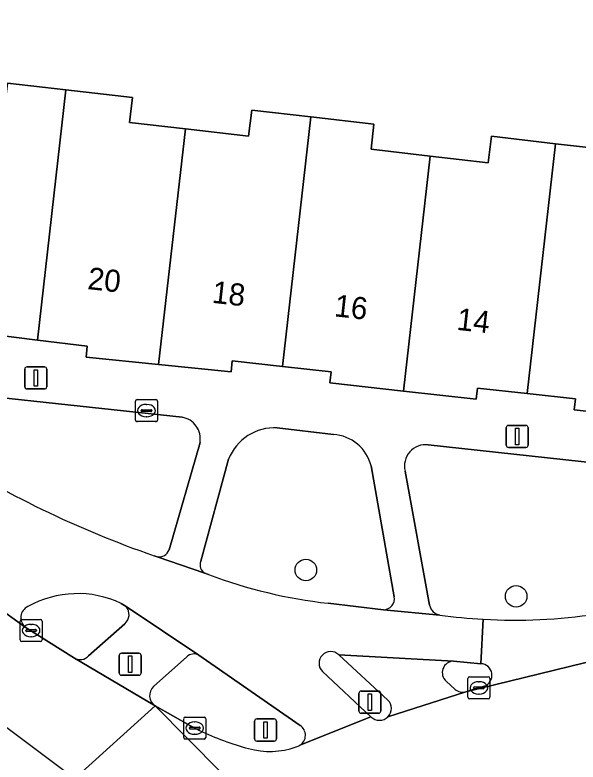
# Model space of a CAD drawing. Extents: x 160663 to 161506, y 382245 to 383291.
# Drawn here: x 160853.7 to 160879.22, y 382930.82 to 382964.66 of the extents above; entities that cross this region are included whole.
import ezdxf

# ---------------------------------------------------------------- set-up
doc = ezdxf.new("R2010")
doc.units = 0
for name, color, linetype in [('IMGEO_Boom', 7, 'Continuous'), ('IMGEO_Erf', 7, 'Continuous'), ('IMGEO_Fietspad_gesloten', 7, 'Continuous'), ('IMGEO_Groenvoorziening', 7, 'Continuous'), ('IMGEO_Kolk', 7, 'Continuous'), ('IMGEO_Lichtmast', 7, 'Continuous'), ('IMGEO_Pand', 7, 'Continuous'), ('IMGEO_Pand_nummerreeks', 7, 'Continuous'), ('IMGEO_Rijbaan_lokaal_gesloten', 7, 'Continuous'), ('IMGEO_Verkeerseiland_gesloten', 7, 'Continuous'), ('IMGEO_Verkeersregelinstallatiepaal', 7, 'Continuous'), ('IMGEO_Voetpad_gesloten', 7, 'Continuous'), ('IMGEO_Voetpad_open', 7, 'Continuous')]:
    doc.layers.add(name, color=color, linetype=linetype)

msp = doc.modelspace()

# ---------------------------------------------------------------- linework, layer by layer
at = {"layer": 'IMGEO_Boom'}
for centre in [(160866.885, 382939.523), (160876.414, 382938.33)]:
    msp.add_circle(centre, 0.489, dxfattribs=at)
at = {"layer": 'IMGEO_Erf'}
msp.add_lwpolyline([(160853.358, 382961.58), (160856.012, 382961.273), (160859.027, 382960.925), (160858.897, 382959.795), (160861.428, 382959.503), (160864.293, 382959.172), (160864.43, 382960.358), (160867.107, 382960.049), (160869.972, 382959.719), (160869.841, 382958.578), (160872.521, 382958.269), (160875.153, 382957.965), (160875.292, 382959.168), (160878.202, 382958.832), (160881.198, 382958.486)], dxfattribs=at)
at = {"layer": 'IMGEO_Fietspad_gesloten'}
for points in [[(160862.476, 382939.313), (160862.3, 382939.374), (160860.149, 382940.121), (160860.008, 382940.17)], [(160851.4, 382938.93), (160854.168, 382936.939)], [(160858.515, 382938.01), (160858.737, 382937.862), (160862.033, 382935.662), (160866.627, 382932.477)], [(160872.96, 382937.482), (160870.404, 382937.723), (160867.897, 382938.015)], [(160868.378, 382935.682), (160873.579, 382935.393), (160874.81, 382935.277), (160874.925, 382937.291)], [(160866.615, 382931.581), (160869.836, 382932.878), (160867.639, 382934.921)]]:
    msp.add_lwpolyline(points, dxfattribs=at)
for centre, radius, start, end in [((160874.969, 382983.557), 45.894, 237.2459, 250.9741), ((160870.371, 382960.315), 22.436, 249.3988, 263.6705), ((160856.541, 382933.82), 4.632, 64.7701, 119.2319), ((160854.521, 382937.365), 0.553, 115.9593, 230.3257), ((160876.352, 382962.177), 24.927, 262.1786, 266.7178), ((160868.014, 382935.297), 0.53, 46.6092, 225.0714), ((160866.33, 382932.033), 0.535, 302.2816, 56.1838)]:
    msp.add_arc(centre, radius, start, end, dxfattribs=at)
at = {"layer": 'IMGEO_Groenvoorziening'}
for points in [[(160861.276, 382946.44), (160847.266, 382947.954)], [(160868.13, 382945.657), (160865.592, 382945.964)], [(160860.685, 382940.431), (160862.089, 382945.295)], [(160891.244, 382941.588), (160891.553, 382941.627), (160891.701, 382943.093), (160872.431, 382945.192)], [(160863.38, 382944.541), (160862.122, 382939.917)], [(160870.891, 382938.311), (160869.841, 382944.236)], [(160871.383, 382943.996), (160872.491, 382937.932)], [(160860.008, 382940.17), (160860.149, 382940.121)], [(160862.3, 382939.374), (160862.476, 382939.313)], [(160867.897, 382938.015), (160870.404, 382937.723)]]:
    msp.add_lwpolyline(points, dxfattribs=at)
for centre, radius, start, end in [((160861.111, 382945.462), 0.992, 350.3254, 80.4275), ((160865.478, 382943.711), 2.256, 87.1028, 158.4043), ((160868.024, 382943.789), 1.871, 13.8205, 86.7597), ((160872.317, 382944.235), 0.964, 83.2183, 194.3285), ((160874.969, 382983.557), 45.894, 237.2459, 250.9741), ((160860.236, 382940.59), 0.477, 259.5365, 340.5501), ((160862.526, 382939.749), 0.438, 157.4051, 238.894), ((160870.371, 382960.315), 22.436, 249.3988, 263.6705), ((160870.393, 382938.228), 0.505, 271.2637, 9.4711), ((160873.048, 382938.043), 0.568, 191.2681, 261.1007), ((160876.352, 382962.177), 24.927, 262.1786, 266.7178), ((160876.344, 382962.262), 25.011, 266.7469, 278.5089)]:
    msp.add_arc(centre, radius, start, end, dxfattribs=at)
at = {"layer": 'IMGEO_Kolk'}
for p, q in [((160859.162, 382946.315), (160859.162, 382947.167)), ((160859.237, 382947.241), (160860.089, 382947.241)), ((160860.163, 382947.167), (160860.163, 382946.315)), ((160859.464, 382946.784), (160859.862, 382946.784)), ((160859.65, 382947.021), (160859.675, 382947.021)), ((160859.421, 382946.735), (160859.421, 382946.747)), ((160859.859, 382946.698), (160859.461, 382946.698)), ((160859.673, 382946.461), (160859.648, 382946.461)), ((160859.905, 382946.747), (160859.905, 382946.735)), ((160860.089, 382946.241), (160859.237, 382946.241)), ((160853.934, 382936.354), (160853.934, 382937.206)), ((160854.009, 382937.28), (160854.861, 382937.28)), ((160854.422, 382937.06), (160854.447, 382937.06)), ((160854.935, 382937.206), (160854.935, 382936.354)), ((160854.193, 382936.774), (160854.193, 382936.786)), ((160854.631, 382936.737), (160854.233, 382936.737)), ((160854.236, 382936.823), (160854.634, 382936.823)), ((160854.677, 382936.786), (160854.677, 382936.774)), ((160854.861, 382936.28), (160854.009, 382936.28)), ((160854.445, 382936.5), (160854.42, 382936.5)), ((160874.225, 382933.757), (160874.225, 382934.609)), ((160874.3, 382934.683), (160875.152, 382934.683)), ((160875.226, 382934.609), (160875.226, 382933.757)), ((160874.713, 382934.463), (160874.738, 382934.463)), ((160874.484, 382934.177), (160874.484, 382934.189)), ((160874.922, 382934.14), (160874.524, 382934.14)), ((160874.527, 382934.226), (160874.925, 382934.226)), ((160874.968, 382934.189), (160874.968, 382934.177)), ((160875.152, 382933.683), (160874.3, 382933.683)), ((160874.736, 382933.903), (160874.711, 382933.903)), ((160861.348, 382931.936), (160861.348, 382932.788)), ((160861.423, 382932.862), (160862.275, 382932.862)), ((160861.836, 382932.642), (160861.861, 382932.642)), ((160862.349, 382932.788), (160862.349, 382931.936)), ((160861.607, 382932.356), (160861.607, 382932.368)), ((160862.045, 382932.319), (160861.647, 382932.319)), ((160861.65, 382932.405), (160862.048, 382932.405)), ((160862.091, 382932.368), (160862.091, 382932.356)), ((160861.859, 382932.082), (160861.834, 382932.082)), ((160862.275, 382931.862), (160861.423, 382931.862))]:
    msp.add_line(p, q, dxfattribs=at)
for points in [[(160859.162, 382946.315), (160859.162, 382947.167)], [(160859.237, 382947.241), (160860.089, 382947.241)], [(160860.163, 382947.167), (160860.163, 382946.315)], [(160860.089, 382946.241), (160859.237, 382946.241)], [(160853.934, 382936.354), (160853.934, 382937.206)], [(160854.009, 382937.28), (160854.861, 382937.28)], [(160854.935, 382937.206), (160854.935, 382936.354)], [(160854.861, 382936.28), (160854.009, 382936.28)], [(160874.225, 382933.757), (160874.225, 382934.609)], [(160874.3, 382934.683), (160875.152, 382934.683)], [(160875.226, 382934.609), (160875.226, 382933.757)], [(160875.152, 382933.683), (160874.3, 382933.683)], [(160861.348, 382931.936), (160861.348, 382932.788)], [(160861.423, 382932.862), (160862.275, 382932.862)], [(160862.349, 382932.788), (160862.349, 382931.936)], [(160862.275, 382931.862), (160861.423, 382931.862)]]:
    msp.add_lwpolyline(points, dxfattribs=at)
for centre, radius, start, end in [((160859.239, 382947.165), 0.0765, 91.552, 178.448), ((160859.239, 382947.165), 0.0765, 91.552, 178.448), ((160860.087, 382947.165), 0.0765, 1.552, 88.448), ((160860.087, 382947.165), 0.0765, 1.552, 88.448), ((160859.461, 382946.744), 0.0403, 85.8775, 175.7526), ((160859.866, 382946.746), 0.0386, 1.7309, 96.639), ((160859.458, 382946.734), 0.0366, 178.938, 274.7102), ((160859.862, 382946.741), 0.043, 264.8664, 352.4533), ((160859.239, 382946.317), 0.0765, 181.552, 268.448), ((160859.239, 382946.317), 0.0765, 181.552, 268.448), ((160860.087, 382946.317), 0.0765, 271.552, 358.448), ((160860.087, 382946.317), 0.0765, 271.552, 358.448), ((160854.011, 382937.204), 0.0765, 91.552, 178.448), ((160854.011, 382937.204), 0.0765, 91.552, 178.448), ((160854.859, 382937.204), 0.0765, 1.552, 88.448), ((160854.859, 382937.204), 0.0765, 1.552, 88.448), ((160854.233, 382936.783), 0.0403, 85.8775, 175.7526), ((160854.23, 382936.773), 0.0366, 178.938, 274.7102), ((160854.634, 382936.78), 0.043, 264.8664, 352.4533), ((160854.638, 382936.785), 0.0386, 1.7309, 96.639), ((160854.011, 382936.356), 0.0765, 181.552, 268.448), ((160854.011, 382936.356), 0.0765, 181.552, 268.448), ((160854.859, 382936.356), 0.0765, 271.552, 358.448), ((160854.859, 382936.356), 0.0765, 271.552, 358.448), ((160874.302, 382934.607), 0.0765, 91.552, 178.448), ((160874.302, 382934.607), 0.0765, 91.552, 178.448), ((160875.15, 382934.607), 0.0765, 1.552, 88.448), ((160875.15, 382934.607), 0.0765, 1.552, 88.448), ((160874.524, 382934.186), 0.0403, 85.8775, 175.7526), ((160874.521, 382934.176), 0.0366, 178.938, 274.7102), ((160874.925, 382934.183), 0.043, 264.8664, 352.4533), ((160874.929, 382934.188), 0.0386, 1.7309, 96.639), ((160874.302, 382933.759), 0.0765, 181.552, 268.448), ((160874.302, 382933.759), 0.0765, 181.552, 268.448), ((160875.15, 382933.759), 0.0765, 271.552, 358.448), ((160875.15, 382933.759), 0.0765, 271.552, 358.448), ((160861.425, 382932.786), 0.0765, 91.552, 178.448), ((160861.425, 382932.786), 0.0765, 91.552, 178.448), ((160862.273, 382932.786), 0.0765, 1.552, 88.448), ((160862.273, 382932.786), 0.0765, 1.552, 88.448), ((160861.647, 382932.365), 0.0403, 85.8775, 175.7526), ((160861.644, 382932.355), 0.0366, 178.938, 274.7102), ((160862.048, 382932.362), 0.043, 264.8664, 352.4533), ((160862.052, 382932.367), 0.0386, 1.7309, 96.639), ((160861.425, 382931.938), 0.0765, 181.552, 268.448), ((160861.425, 382931.938), 0.0765, 181.552, 268.448), ((160862.273, 382931.938), 0.0765, 271.552, 358.448), ((160862.273, 382931.938), 0.0765, 271.552, 358.448)]:
    msp.add_arc(centre, radius, start, end, dxfattribs=at)
for centre, major_axis, ratio, start_param, end_param in [((160859.649, 382946.741), (-0.387, 0.002), 0.722429, 4.712389, 7.853982), ((160859.674, 382946.741), (-0.39, 0.002), 0.717154, 1.570796, 4.712389), ((160854.421, 382936.78), (-0.387, 0.002), 0.722429, 4.712389, 7.853982), ((160854.446, 382936.78), (-0.39, 0.002), 0.717154, 1.570796, 4.712389), ((160874.712, 382934.183), (-0.387, 0.002), 0.722429, 4.712389, 7.853982), ((160874.737, 382934.183), (-0.39, 0.002), 0.717154, 1.570796, 4.712389), ((160861.835, 382932.362), (-0.387, 0.002), 0.722429, 4.712389, 7.853982), ((160861.86, 382932.362), (-0.39, 0.002), 0.717154, 1.570796, 4.712389)]:
    msp.add_ellipse(centre, major_axis=major_axis, ratio=ratio, start_param=start_param, end_param=end_param, dxfattribs=at)
at = {"layer": 'IMGEO_Lichtmast'}
for p, q in [((160854.15, 382947.821), (160854.15, 382948.621)), ((160854.15, 382948.621), (160854.15, 382947.821)), ((160854.25, 382948.721), (160855.04, 382948.721)), ((160855.04, 382948.721), (160854.25, 382948.721)), ((160855.14, 382948.621), (160855.14, 382947.821)), ((160855.14, 382947.821), (160855.14, 382948.621)), ((160855.04, 382947.721), (160854.25, 382947.721)), ((160854.25, 382947.721), (160855.04, 382947.721)), ((160875.963, 382945.172), (160875.963, 382945.972)), ((160875.963, 382945.972), (160875.963, 382945.172)), ((160876.063, 382946.072), (160876.853, 382946.072)), ((160876.853, 382946.072), (160876.063, 382946.072)), ((160876.953, 382945.972), (160876.953, 382945.172)), ((160876.953, 382945.172), (160876.953, 382945.972)), ((160876.853, 382945.072), (160876.063, 382945.072)), ((160876.063, 382945.072), (160876.853, 382945.072))]:
    msp.add_line(p, q, dxfattribs=at)
for points in [[(160854.57, 382948.596), (160854.72, 382948.596), (160854.72, 382947.846), (160854.57, 382947.846), (160854.57, 382948.596)], [(160876.383, 382945.947), (160876.533, 382945.947), (160876.533, 382945.197), (160876.383, 382945.197), (160876.383, 382945.947)]]:
    msp.add_lwpolyline(points, dxfattribs=at)
for centre, start, end in [((160854.25, 382948.621), 90, 180), ((160854.25, 382948.621), 90, 180), ((160855.04, 382948.621), 0, 90), ((160855.04, 382948.621), 360, 90), ((160854.25, 382947.821), 180, 270), ((160854.25, 382947.821), 180, 270), ((160855.04, 382947.821), 270, 0), ((160855.04, 382947.821), 270, 0), ((160876.063, 382945.972), 90, 180), ((160876.063, 382945.972), 90, 180), ((160876.853, 382945.972), 0, 90), ((160876.853, 382945.972), 360, 90), ((160876.063, 382945.172), 180, 270), ((160876.063, 382945.172), 180, 270), ((160876.853, 382945.172), 270, 0), ((160876.853, 382945.172), 270, 0)]:
    msp.add_arc(centre, 0.1, start, end, dxfattribs=at)
at = {"layer": 'IMGEO_Pand'}
for points in [[(160856.012, 382961.273), (160853.358, 382961.58), (160853.215, 382960.341), (160851.013, 382960.595), (160850.826, 382958.978), (160850.148, 382959.057), (160849.184, 382950.574), (160849.905, 382949.988), (160851.678, 382949.792), (160852.451, 382950.212), (160854.722, 382949.937)], [(160860.214, 382948.83), (160861.428, 382959.503), (160858.897, 382959.795), (160859.027, 382960.925), (160856.012, 382961.273), (160854.722, 382949.937), (160856.979, 382949.664), (160856.928, 382949.166)], [(160860.214, 382948.83), (160863.495, 382948.494), (160863.546, 382948.992), (160865.82, 382948.738), (160867.107, 382960.049), (160864.43, 382960.358), (160864.293, 382959.172), (160861.428, 382959.503)], [(160872.521, 382958.269), (160869.841, 382958.578), (160869.972, 382959.719), (160867.107, 382960.049), (160865.82, 382948.738), (160868.026, 382948.492), (160867.971, 382947.995), (160871.31, 382947.626)], [(160872.521, 382958.269), (160871.31, 382947.626), (160874.603, 382947.262), (160874.658, 382947.759), (160876.915, 382947.51), (160878.202, 382958.832), (160875.292, 382959.168), (160875.153, 382957.965)], [(160883.62, 382957.076), (160881.07, 382957.37), (160881.198, 382958.486), (160878.202, 382958.832), (160876.915, 382947.51), (160879.105, 382947.269), (160879.05, 382946.772), (160882.405, 382946.401)]]:
    msp.add_lwpolyline(points, close=True, dxfattribs=at)
at = {"layer": 'IMGEO_Rijbaan_lokaal_gesloten'}
for points in [[(160691.463, 383108.887), (160690.092, 383107.358), (160792.96, 382995.267), (160844.823, 382938.754), (160856.414, 382930.084)], [(160856.414, 382930.084), (160856.414, 382930.084), (160860.049, 382933.373), (160856.4, 382935.532), (160854.168, 382936.939), (160851.4, 382938.93), (160847.941, 382941.557)], [(160978.469, 382923.697), (160976.623, 382925.025), (160972.821, 382927.904), (160969.512, 382929.861), (160965.691, 382931.306), (160961.831, 382932.175), (160895.761, 382938.889), (160890.497, 382938.296), (160885.51, 382936.782), (160874.133, 382934.008), (160870.606, 382932.878)], [(160874.967, 382934.253), (160874.133, 382934.008), (160885.51, 382936.782), (160890.497, 382938.296)], [(160874.925, 382937.291), (160874.81, 382935.277)], [(160862.06, 382932.256), (160861.66, 382932.461), (160860.049, 382933.373), (160870.47, 382922.866), (160882.904, 382929.187), (160890.673, 382931.836), (160897.982, 382933.621)], [(160878.479, 382915.101), (160876, 382917.424), (160873.972, 382919.336), (160870.47, 382922.866), (160860.049, 382933.373), (160856.414, 382930.084), (160856.414, 382930.084), (160865.751, 382923.099), (160878.596, 382910.215)], [(160869.836, 382932.878), (160866.615, 382931.581)]]:
    msp.add_lwpolyline(points, dxfattribs=at)
for centre, radius, start, end in [((160876.344, 382962.262), 25.011, 266.7469, 278.5089), ((160874.791, 382934.75), 0.527, 289.5238, 87.9097), ((160870.221, 382933.251), 0.536, 224.1067, 315.8933), ((160867.801, 382944.418), 13.449, 244.7324, 254.8774), ((160866.32, 382932.059), 0.561, 282.2383, 301.7009), ((160865.247, 382934.872), 3.567, 254.4733, 289.5281)]:
    msp.add_arc(centre, radius, start, end, dxfattribs=at)
at = {"layer": 'IMGEO_Verkeerseiland_gesloten'}
for points in [[(160858.737, 382937.862), (160858.515, 382938.01)], [(160857.037, 382935.629), (160858.678, 382937.091)], [(160854.168, 382936.939), (160856.4, 382935.532)], [(160866.627, 382932.477), (160862.033, 382935.662)], [(160870.603, 382933.629), (160868.378, 382935.682)], [(160861.485, 382935.587), (160859.985, 382934.241)], [(160874.81, 382935.277), (160873.579, 382935.393)], [(160867.639, 382934.921), (160869.836, 382932.878)], [(160873.246, 382934.481), (160873.646, 382934.113)], [(160874.133, 382934.008), (160874.967, 382934.253)], [(160860.049, 382933.373), (160861.66, 382932.461), (160862.06, 382932.256)]]:
    msp.add_lwpolyline(points, dxfattribs=at)
for centre, radius, start, end in [((160856.541, 382933.82), 4.632, 64.7701, 119.2319), ((160854.521, 382937.365), 0.553, 115.9593, 230.3257), ((160858.338, 382937.505), 0.536, 309.408, 41.84), ((160856.656, 382935.989), 0.524, 240.7208, 316.5958), ((160861.811, 382935.245), 0.473, 61.9987, 133.5876), ((160868.014, 382935.297), 0.53, 46.6092, 225.0714), ((160873.586, 382934.874), 0.519, 90.7446, 229.1379), ((160874.791, 382934.75), 0.527, 289.5238, 87.9097), ((160860.35, 382933.832), 0.549, 131.7188, 236.7151), ((160873.993, 382934.538), 0.549, 230.8251, 284.8408), ((160870.222, 382933.252), 0.536, 315.7607, 44.6971), ((160870.221, 382933.251), 0.536, 224.1067, 315.8933), ((160867.801, 382944.418), 13.449, 244.7324, 254.8774), ((160866.33, 382932.033), 0.535, 302.2816, 56.1838), ((160866.32, 382932.059), 0.561, 282.2383, 301.7009), ((160865.247, 382934.872), 3.567, 254.4733, 289.5281)]:
    msp.add_arc(centre, radius, start, end, dxfattribs=at)
at = {"layer": 'IMGEO_Verkeersregelinstallatiepaal'}
for p, q in [((160858.43, 382934.855), (160858.43, 382935.655)), ((160858.43, 382935.655), (160858.43, 382934.855)), ((160858.53, 382935.755), (160859.32, 382935.755)), ((160859.32, 382935.755), (160858.53, 382935.755)), ((160859.42, 382935.655), (160859.42, 382934.855)), ((160859.42, 382934.855), (160859.42, 382935.655)), ((160859.32, 382934.755), (160858.53, 382934.755)), ((160858.53, 382934.755), (160859.32, 382934.755)), ((160869.292, 382933.134), (160869.292, 382933.934)), ((160869.292, 382933.934), (160869.292, 382933.134)), ((160869.392, 382934.034), (160870.182, 382934.034)), ((160870.182, 382934.034), (160869.392, 382934.034)), ((160870.282, 382933.934), (160870.282, 382933.134)), ((160870.282, 382933.134), (160870.282, 382933.934)), ((160870.182, 382933.034), (160869.392, 382933.034)), ((160869.392, 382933.034), (160870.182, 382933.034)), ((160864.563, 382931.875), (160864.563, 382932.675)), ((160864.563, 382932.675), (160864.563, 382931.875)), ((160864.663, 382932.775), (160865.453, 382932.775)), ((160865.453, 382932.775), (160864.663, 382932.775)), ((160865.553, 382932.675), (160865.553, 382931.875)), ((160865.553, 382931.875), (160865.553, 382932.675)), ((160865.453, 382931.775), (160864.663, 382931.775)), ((160864.663, 382931.775), (160865.453, 382931.775))]:
    msp.add_line(p, q, dxfattribs=at)
for points in [[(160858.85, 382935.63), (160859, 382935.63), (160859, 382934.88), (160858.85, 382934.88), (160858.85, 382935.63)], [(160869.712, 382933.909), (160869.862, 382933.909), (160869.862, 382933.159), (160869.712, 382933.159), (160869.712, 382933.909)], [(160864.983, 382932.65), (160865.133, 382932.65), (160865.133, 382931.9), (160864.983, 382931.9), (160864.983, 382932.65)]]:
    msp.add_lwpolyline(points, dxfattribs=at)
for centre, start, end in [((160858.53, 382935.655), 90, 180), ((160858.53, 382935.655), 90, 180), ((160859.32, 382935.655), 0, 90), ((160859.32, 382935.655), 360, 90), ((160858.53, 382934.855), 180, 270), ((160858.53, 382934.855), 180, 270), ((160859.32, 382934.855), 270, 0), ((160859.32, 382934.855), 270, 0), ((160869.392, 382933.934), 90, 180), ((160869.392, 382933.934), 90, 180), ((160870.182, 382933.934), 0, 90), ((160870.182, 382933.934), 360, 90), ((160869.392, 382933.134), 180, 270), ((160869.392, 382933.134), 180, 270), ((160870.182, 382933.134), 270, 0), ((160870.182, 382933.134), 270, 0), ((160864.663, 382932.675), 90, 180), ((160864.663, 382932.675), 90, 180), ((160865.453, 382932.675), 0, 90), ((160865.453, 382932.675), 360, 90), ((160864.663, 382931.875), 180, 270), ((160864.663, 382931.875), 180, 270), ((160865.453, 382931.875), 270, 0), ((160865.453, 382931.875), 270, 0)]:
    msp.add_arc(centre, 0.1, start, end, dxfattribs=at)
at = {"layer": 'IMGEO_Voetpad_gesloten'}
for points in [[(160862.033, 382935.662), (160858.737, 382937.862)], [(160858.678, 382937.091), (160857.037, 382935.629)], [(160873.579, 382935.393), (160868.378, 382935.682), (160870.603, 382933.629)], [(160856.4, 382935.532), (160860.049, 382933.373)], [(160859.985, 382934.241), (160861.485, 382935.587)], [(160873.646, 382934.113), (160873.246, 382934.481)], [(160870.606, 382932.878), (160874.133, 382934.008)]]:
    msp.add_lwpolyline(points, dxfattribs=at)
for centre, radius, start, end in [((160858.338, 382937.505), 0.536, 309.408, 41.84), ((160856.656, 382935.989), 0.524, 240.7208, 316.5958), ((160861.811, 382935.245), 0.473, 61.9987, 133.5876), ((160873.586, 382934.874), 0.519, 90.7446, 229.1379), ((160860.35, 382933.832), 0.549, 131.7188, 236.7151), ((160873.993, 382934.538), 0.549, 230.8251, 284.8408), ((160870.222, 382933.252), 0.536, 315.7607, 44.6971)]:
    msp.add_arc(centre, radius, start, end, dxfattribs=at)
at = {"layer": 'IMGEO_Voetpad_open'}
for points in [[(160879.05, 382946.772), (160879.105, 382947.269), (160876.915, 382947.51), (160874.658, 382947.759), (160874.603, 382947.262), (160871.31, 382947.626), (160867.971, 382947.995), (160868.026, 382948.492), (160865.82, 382948.738), (160863.546, 382948.992), (160863.495, 382948.494), (160860.214, 382948.83), (160856.928, 382949.166), (160856.979, 382949.664), (160854.722, 382949.937), (160852.451, 382950.212), (160851.678, 382949.792), (160849.905, 382949.988), (160849.184, 382950.574), (160844.651, 382951.1), (160847.266, 382947.954), (160861.276, 382946.44)], [(160901.693, 382941.479), (160913.244, 382940.176), (160914.634, 382940.032), (160914.869, 382942.835), (160914.771, 382942.785), (160904.594, 382943.942), (160901.239, 382944.324), (160901.296, 382944.821), (160899.103, 382945.063), (160896.838, 382945.312), (160896.066, 382944.892), (160893.5, 382945.176), (160890.15, 382945.546), (160890.205, 382946.043), (160888.009, 382946.286), (160885.749, 382946.536), (160884.976, 382946.116), (160882.405, 382946.401), (160879.05, 382946.772)], [(160865.592, 382945.964), (160868.13, 382945.657)], [(160862.089, 382945.295), (160860.685, 382940.431)], [(160872.431, 382945.192), (160891.701, 382943.093), (160891.553, 382941.627)], [(160862.122, 382939.917), (160863.38, 382944.541)], [(160869.841, 382944.236), (160870.891, 382938.311)], [(160872.491, 382937.932), (160871.383, 382943.996)], [(160860.149, 382940.121), (160862.3, 382939.374)], [(160870.404, 382937.723), (160872.96, 382937.482)]]:
    msp.add_lwpolyline(points, dxfattribs=at)
for centre, radius, start, end in [((160861.111, 382945.462), 0.992, 350.3254, 80.4275), ((160865.478, 382943.711), 2.256, 87.1028, 158.4043), ((160868.024, 382943.789), 1.871, 13.8205, 86.7597), ((160872.317, 382944.235), 0.964, 83.2183, 194.3285), ((160860.236, 382940.59), 0.477, 259.5365, 340.5501), ((160862.526, 382939.749), 0.438, 157.4051, 238.894), ((160870.393, 382938.228), 0.505, 271.2637, 9.4711), ((160873.048, 382938.043), 0.568, 191.2681, 261.1007)]:
    msp.add_arc(centre, radius, start, end, dxfattribs=at)

# ---------------------------------------------------------------- texts
at = {"layer": 'IMGEO_Pand_nummerreeks'}
for s, p in [('20', (160856.962, 382952.25)), ('18', (160862.6, 382951.628)), ('16', (160868.143, 382951.016)), ('14', (160873.69, 382950.404))]:
    msp.add_text(s, height=1, rotation=353.7001, dxfattribs=at).set_placement(p)

doc.saveas('drawing.dxf')
